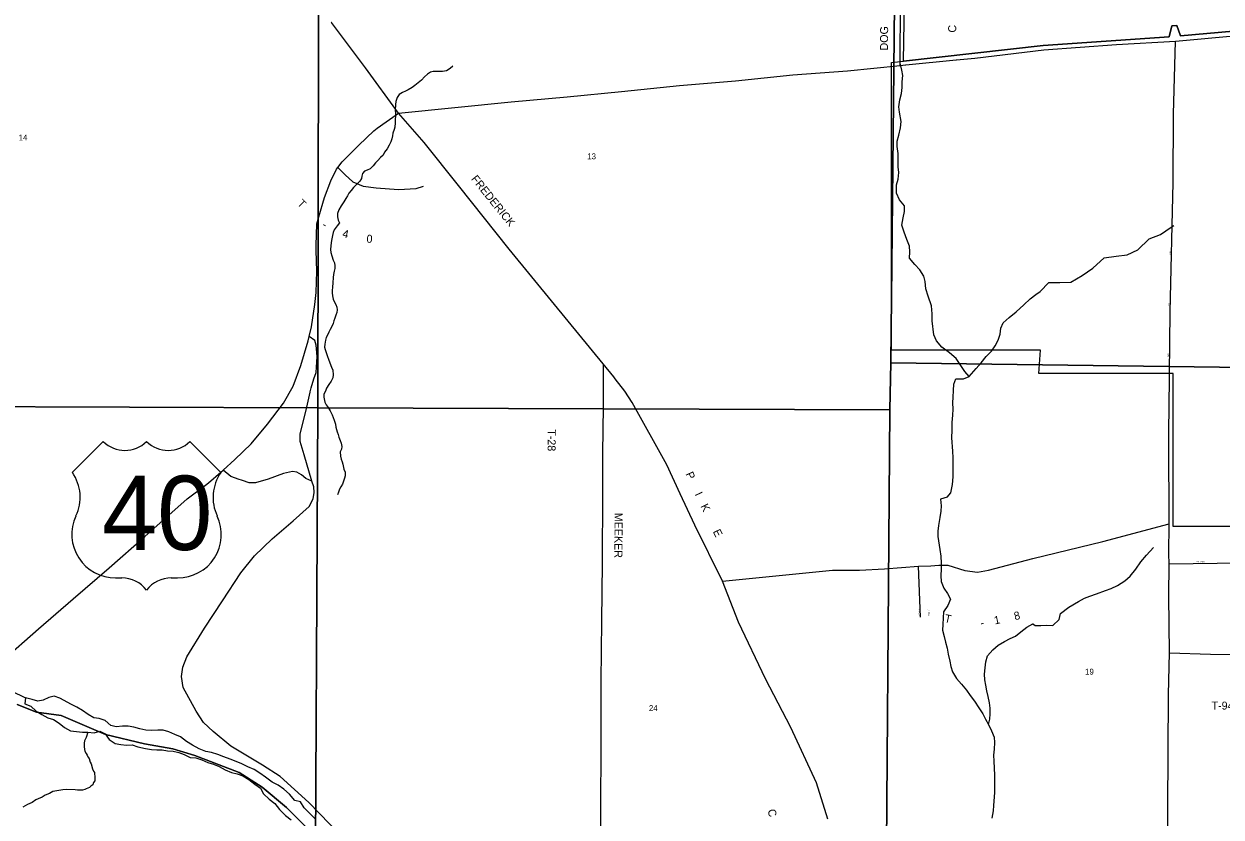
# Model space of a CAD drawing. Extents: x 1312308 to 1684953, y 460642 to 865172.
# Drawn here: x 1467904 to 1479124, y 684715 to 692146 of the extents above; entities that cross this region are included whole.
import ezdxf

# ---------------------------------------------------------------- set-up
doc = ezdxf.new("R2010")
doc.units = 0
for name, color, linetype in [('GM_X_City_Street', 7, 'Continuous'), ('GM_X_City_Street_Text', 7, 'Continuous'), ('GM_X_Corporation', 7, 'Continuous'), ('GM_X_County_Road', 7, 'Continuous'), ('GM_X_County_Road_Text', 7, 'Continuous'), ('GM_X_Major_River', 7, 'Continuous'), ('GM_X_Minor_River', 7, 'Continuous'), ('GM_X_Section', 7, 'Continuous'), ('GM_X_Section_Text', 7, 'Continuous'), ('GM_X_Township', 7, 'Continuous'), ('GM_X_Township_Road', 7, 'Continuous'), ('GM_X_Township_Road_Text', 7, 'Continuous'), ('GM_X_Township_Subdivision', 7, 'Continuous'), ('GM_X_Township_Subdivision_Text', 7, 'Continuous'), ('GM_X_US_Location', 7, 'Continuous'), ('GM_X_US_Route', 7, 'Continuous'), ('GM_X_US_Shield', 7, 'Continuous')]:
    doc.layers.add(name, color=color, linetype=linetype)

msp = doc.modelspace()

# ---------------------------------------------------------------- linework, layer by layer
at = {"layer": 'GM_X_City_Street'}
for points in [[(1478640, 688866), (1478648, 689450), (1478675, 690659), (1478679, 691300), (1478695, 691984)], [(1476115, 691757), (1476115, 691809)]]:
    msp.add_lwpolyline(points, dxfattribs=at)
at = {"layer": 'GM_X_Corporation'}
for points in [[(1479237, 692078), (1478742, 692035), (1478710, 692131), (1478662, 692128), (1478636, 692026), (1477455, 691944), (1476148, 691798), (1476162, 692714)], [(1481255, 687438), (1478676, 687438), (1478675, 688872), (1477416, 688872), (1477431, 689089), (1476036, 689089), (1476036, 691785), (1476148, 691798), (1477455, 691944), (1478636, 692026), (1478662, 692128), (1478710, 692131), (1478742, 692035), (1479237, 692078)], [(1467840, 685768), (1468023, 685696), (1468254, 685665), (1468669, 685489), (1469035, 685402), (1469298, 685354), (1469505, 685290), (1469920, 685131), (1470135, 684996), (1470366, 684805), (1470589, 684578)]]:
    msp.add_lwpolyline(points, dxfattribs=at)
at = {"layer": 'GM_X_County_Road'}
for points in [[(1476115, 691809), (1476115, 691809), (1476119, 692311)], [(1471413, 691311), (1471104, 691736), (1470785, 692160), (1470784, 692161)], [(1473446, 688820), (1473431, 688838), (1473332, 688962), (1472876, 689516), (1472450, 690035), (1471977, 690633), (1471655, 691034), (1471413, 691311)], [(1474450, 686926), (1474193, 687449), (1474055, 687743), (1473928, 688016), (1473605, 688598), (1473534, 688706), (1473446, 688820)], [(1478619, 683716), (1478630, 685862), (1478640, 686253), (1478634, 686784), (1478636, 687086), (1478634, 687180), (1478636, 687463), (1478637, 687668), (1478634, 688040), (1478634, 688317), (1478640, 688823), (1478640, 688844), (1478640, 688866)], [(1475439, 684695), (1475333, 685036), (1475090, 685555), (1474853, 686009), (1474602, 686540), (1474450, 686926)]]:
    msp.add_lwpolyline(points, dxfattribs=at)
at = {"layer": 'GM_X_Major_River'}
msp.add_line((1467181, 686192), (1467917, 685831), dxfattribs=at)
for points in [[(1467917, 685831), (1467912, 685775)], [(1467912, 685775), (1467967, 685754), (1468019, 685707), (1468072, 685676), (1468128, 685643), (1468180, 685628), (1468233, 685595), (1468285, 685554), (1468340, 685523), (1468452, 685510), (1468504, 685509), (1468562, 685504), (1468614, 685519), (1468666, 685494), (1468701, 685441), (1468759, 685404), (1468811, 685395), (1468865, 685388), (1468917, 685390), (1468972, 685373), (1469042, 685357), (1469098, 685346), (1469148, 685344), (1469198, 685343), (1469250, 685336), (1469302, 685331), (1469354, 685320), (1469406, 685301), (1469461, 685274), (1469515, 685271), (1469571, 685252), (1469627, 685227), (1469681, 685210), (1469732, 685189), (1469790, 685158), (1469850, 685133), (1469901, 685118), (1469955, 685100), (1470013, 685067), (1470068, 685023), (1470122, 684984), (1470149, 684932), (1470202, 684881), (1470255, 684840), (1470300, 684785), (1470356, 684730), (1470407, 684687)], [(1470633, 684697), (1470584, 684748), (1470529, 684801), (1470496, 684858), (1470444, 684869), (1470393, 684928), (1470340, 684975), (1470288, 685012), (1470231, 685043), (1470167, 685088), (1470114, 685125), (1470060, 685160), (1470003, 685185), (1469947, 685212), (1469893, 685235), (1469838, 685256), (1469778, 685279), (1469722, 685302), (1469662, 685319), (1469609, 685330), (1469545, 685353), (1469485, 685388), (1469428, 685423), (1469372, 685466), (1469319, 685489), (1469263, 685514), (1469209, 685529), (1469159, 685530), (1469101, 685527), (1469047, 685530), (1468989, 685541), (1468935, 685558), (1468881, 685565), (1468827, 685566), (1468769, 685560), (1468717, 685573), (1468664, 685620), (1468610, 685639), (1468558, 685644), (1468507, 685677), (1468453, 685714), (1468400, 685745), (1468348, 685770), (1468241, 685828), (1468187, 685847), (1468137, 685834), (1468085, 685810), (1468034, 685801), (1467980, 685816), (1467917, 685831)]]:
    msp.add_lwpolyline(points, dxfattribs=at)
at = {"layer": 'GM_X_Minor_River'}
for points in [[(1471924, 691749), (1471897, 691729), (1471864, 691708), (1471828, 691701), (1471794, 691700), (1471770, 691701), (1471739, 691700), (1471713, 691694), (1471685, 691677), (1471658, 691652), (1471629, 691620), (1471598, 691593), (1471567, 691570), (1471541, 691552), (1471506, 691529), (1471479, 691516), (1471453, 691503), (1471422, 691485), (1471401, 691456), (1471388, 691420), (1471386, 691390), (1471384, 691336), (1471385, 691312), (1471383, 691220), (1471380, 691180), (1471375, 691156), (1471362, 691122), (1471359, 691098), (1471353, 691070), (1471342, 691040), (1471327, 691011), (1471308, 690977), (1471283, 690944), (1471270, 690916), (1471245, 690894), (1471221, 690867), (1471200, 690844), (1471177, 690818), (1471150, 690789), (1471122, 690777), (1471095, 690768), (1471077, 690745), (1471070, 690721), (1471067, 690697), (1471051, 690673), (1471024, 690646), (1470993, 690612), (1470970, 690585), (1470949, 690559), (1470936, 690536), (1470922, 690512), (1470903, 690478), (1470877, 690441), (1470854, 690403), (1470843, 690370), (1470843, 690340), (1470848, 690309), (1470861, 690281), (1470840, 690253), (1470811, 690218), (1470802, 690192), (1470795, 690164), (1470789, 690134), (1470784, 690099), (1470778, 690034), (1470779, 690004), (1470788, 689974), (1470803, 689934), (1470813, 689909), (1470816, 689879), (1470817, 689855), (1470812, 689829), (1470805, 689797), (1470803, 689771), (1470799, 689721), (1470796, 689681), (1470793, 689649), (1470793, 689625), (1470796, 689597), (1470803, 689568), (1470812, 689544), (1470826, 689518), (1470837, 689491), (1470840, 689467), (1470836, 689441), (1470827, 689417), (1470818, 689390), (1470809, 689364), (1470801, 689340), (1470788, 689312), (1470773, 689283), (1470760, 689259), (1470748, 689231), (1470737, 689207), (1470730, 689183), (1470723, 689145), (1470722, 689119), (1470726, 689095), (1470739, 689059), (1470750, 689030), (1470757, 689006)], [(1476764, 688843), (1476721, 688890), (1476686, 688945), (1476641, 689011), (1476578, 689065), (1476505, 689117), (1476458, 689176), (1476432, 689233), (1476417, 689364), (1476416, 689430), (1476410, 689505), (1476378, 689596), (1476358, 689665), (1476351, 689733), (1476339, 689784), (1476300, 689841), (1476253, 689892), (1476204, 689950), (1476207, 690010), (1476205, 690064), (1476178, 690125), (1476152, 690194), (1476133, 690261), (1476145, 690329), (1476157, 690389), (1476156, 690443), (1476111, 690498), (1476082, 690559), (1476082, 690638), (1476098, 690691), (1476105, 690754), (1476097, 690806), (1476098, 690862), (1476096, 690931), (1476087, 690999), (1476088, 691049), (1476102, 691103), (1476120, 691173), (1476125, 691233), (1476111, 691318), (1476102, 691368), (1476112, 691434), (1476130, 691494), (1476135, 691550), (1476134, 691603), (1476140, 691663), (1476131, 691713), (1476120, 691766), (1476115, 691778)], [(1477429, 689640), (1477510, 689723), (1477611, 689723), (1477716, 689727), (1477822, 689789), (1477923, 689859), (1478027, 689956), (1478140, 689970), (1478243, 689984), (1478343, 690028), (1478450, 690134), (1478556, 690172), (1478656, 690243), (1478682, 690257)], [(1476557, 687713), (1476592, 687751), (1476608, 687832), (1476612, 687903), (1476613, 687967), (1476613, 688027), (1476612, 688081), (1476610, 688144), (1476601, 688269), (1476604, 688341), (1476604, 688413), (1476610, 688479), (1476613, 688535), (1476611, 688596), (1476612, 688650), (1476616, 688712), (1476619, 688770), (1476639, 688822), (1476711, 688822), (1476764, 688843), (1476828, 688916), (1476874, 688971), (1476921, 689030), (1476973, 689079), (1477006, 689130), (1477036, 689184), (1477053, 689238), (1477059, 689296), (1477082, 689347), (1477138, 689394), (1477203, 689447), (1477275, 689513), (1477333, 689570), (1477386, 689611), (1477429, 689640)], [(1470757, 689006), (1470770, 688970), (1470787, 688929), (1470799, 688901), (1470803, 688859), (1470799, 688831), (1470782, 688799), (1470761, 688767), (1470740, 688732), (1470731, 688704), (1470714, 688676), (1470713, 688650), (1470724, 688602), (1470737, 688577), (1470755, 688553), (1470774, 688520), (1470793, 688482), (1470812, 688433), (1470823, 688397), (1470828, 688368), (1470839, 688324), (1470848, 688298), (1470856, 688273), (1470869, 688243), (1470876, 688219), (1470883, 688188), (1470881, 688162), (1470868, 688137), (1470871, 688095), (1470876, 688068), (1470887, 688044), (1470891, 688020), (1470903, 687973), (1470913, 687945), (1470914, 687913), (1470909, 687889), (1470900, 687861), (1470890, 687833), (1470875, 687810), (1470862, 687786), (1470851, 687760), (1470843, 687734)], [(1476557, 687713), (1476493, 687694), (1476501, 687630), (1476496, 687580), (1476488, 687520), (1476474, 687446), (1476468, 687394), (1476468, 687344), (1476489, 687223), (1476497, 687158), (1476501, 687092), (1476501, 687040), (1476497, 686976), (1476500, 686921), (1476526, 686860), (1476559, 686809), (1476587, 686756), (1476563, 686697), (1476523, 686638), (1476520, 686582), (1476516, 686520), (1476514, 686467), (1476528, 686407), (1476541, 686352), (1476557, 686296), (1476567, 686241), (1476582, 686176), (1476590, 686126), (1476607, 686075), (1476643, 686014), (1476691, 685960), (1476738, 685905), (1476772, 685854), (1476813, 685800), (1476853, 685737), (1476892, 685683), (1476916, 685633), (1476943, 685582), (1476973, 685522), (1476998, 685464), (1477000, 685413), (1476996, 685351), (1476990, 685295), (1476995, 685239), (1476997, 685173), (1476999, 685108), (1476999, 685052), (1477000, 685002), (1477000, 684946), (1476992, 684822), (1476987, 684772), (1476976, 684704)], [(1477360, 686526), (1477380, 686508), (1477433, 686509), (1477483, 686512), (1477547, 686509), (1477606, 686566), (1477619, 686622), (1477697, 686681), (1477788, 686735), (1477843, 686764), (1477893, 686783), (1477956, 686806), (1478041, 686836), (1478095, 686855), (1478154, 686884), (1478221, 686929), (1478272, 686972), (1478326, 687037), (1478371, 687106), (1478424, 687169), (1478490, 687240)], [(1476943, 685582), (1476955, 685632), (1476958, 685682), (1476958, 685736), (1476953, 685786), (1476942, 685845), (1476927, 685897), (1476918, 685949), (1476909, 686000), (1476906, 686054), (1476913, 686114), (1476919, 686170), (1476936, 686224), (1476983, 686281), (1477036, 686325), (1477093, 686358), (1477147, 686387), (1477198, 686408), (1477248, 686449), (1477303, 686493), (1477360, 686526), (1477366, 686528)], [(1468504, 685509), (1468486, 685459), (1468478, 685441), (1468472, 685428), (1468467, 685408), (1468467, 685377), (1468472, 685349), (1468476, 685333), (1468486, 685311), (1468497, 685293), (1468503, 685278), (1468515, 685264), (1468526, 685230), (1468534, 685214), (1468547, 685167), (1468557, 685145), (1468564, 685131), (1468568, 685083), (1468567, 685055), (1468557, 685037), (1468548, 685017), (1468530, 685005), (1468518, 684991), (1468487, 684980), (1468473, 684974), (1468453, 684968), (1468427, 684967), (1468407, 684967), (1468383, 684970), (1468303, 684973), (1468269, 684970), (1468176, 684953), (1468144, 684936), (1468102, 684920), (1468075, 684901), (1468037, 684885), (1468015, 684876), (1467982, 684852), (1467938, 684833), (1467915, 684821), (1467893, 684808)]]:
    msp.add_lwpolyline(points, dxfattribs=at)
at = {"layer": 'GM_X_Section'}
for points in [[(1481399, 694259), (1481259, 691478), (1481239, 688903), (1476029, 688970), (1476080, 693865), (1476075, 694319)], [(1465403, 693909), (1470667, 693884), (1470657, 688550), (1465360, 688569)], [(1470667, 693884), (1476080, 693865), (1476029, 688970), (1476020, 688531), (1470657, 688550)], [(1476029, 688970), (1481239, 688903), (1481235, 683588), (1477300, 683612), (1477292, 683199), (1475979, 683213), (1476020, 688531)], [(1465360, 688569), (1470657, 688550), (1470631, 683271), (1465315, 683266)], [(1470657, 688550), (1476020, 688531), (1475979, 683213), (1470631, 683271)]]:
    msp.add_lwpolyline(points, close=True, dxfattribs=at)
at = {"layer": 'GM_X_Township'}
msp.add_lwpolyline([(1470589, 684578), (1470366, 684805), (1470135, 684996), (1469920, 685131), (1469505, 685290), (1469298, 685354), (1469035, 685402), (1468669, 685489), (1468254, 685665), (1468023, 685696), (1467840, 685768)], dxfattribs=at)
at = {"layer": 'GM_X_Township_Road'}
for points in [[(1470845, 690800), (1470914, 690731), (1470986, 690668), (1471084, 690625), (1471205, 690610), (1471414, 690595), (1471579, 690605), (1471647, 690625)], [(1470587, 688698), (1470595, 688736), (1470621, 688820), (1470642, 688879), (1470653, 689030), (1470643, 689136), (1470630, 689179), (1470577, 689217)], [(1473332, 688962), (1473333, 688562), (1473326, 688121), (1473325, 687756), (1473322, 687094), (1473318, 686549), (1473310, 685989), (1473308, 684190)], [(1470601, 687863), (1470531, 688109), (1470494, 688234), (1470493, 688302), (1470556, 688556), (1470587, 688697), (1470587, 688698)], [(1470866, 684549), (1470575, 684852), (1470305, 685093), (1470141, 685200), (1469842, 685379), (1469676, 685517), (1469587, 685600), (1469517, 685706), (1469397, 685928), (1469381, 686030), (1469392, 686120), (1469432, 686216), (1469596, 686484), (1469765, 686741), (1469936, 687003), (1470064, 687163), (1470229, 687321), (1470428, 687490), (1470577, 687626), (1470614, 687695), (1470625, 687755), (1470621, 687809), (1470601, 687863), (1470547, 687886), (1470504, 687921), (1470462, 687946), (1470422, 687952), (1470337, 687934), (1470192, 687880), (1470075, 687846), (1470015, 687845), (1469951, 687867), (1469943, 687870)], [(1469943, 687870), (1469921, 687877), (1469843, 687906), (1469770, 687966)], [(1474450, 686926), (1475481, 687029), (1475734, 687029), (1475968, 687039), (1476287, 687066), (1476402, 687070), (1476478, 687074), (1476562, 687074), (1476723, 687025), (1476841, 687010), (1476943, 687029), (1477358, 687138), (1478017, 687296), (1478636, 687463)], [(1478640, 686253), (1479025, 686241), (1481181, 686231), (1481678, 686247), (1482130, 686232), (1482156, 686232), (1482166, 686232)]]:
    msp.add_lwpolyline(points, dxfattribs=at)
at = {"layer": 'GM_X_Township_Subdivision'}
for points in [[(1478636, 687086), (1479765, 687102)], [(1476308, 686587), (1476287, 687066)]]:
    msp.add_lwpolyline(points, dxfattribs=at)
at = {"layer": 'GM_X_US_Route'}
for points in [[(1476641, 691809), (1476643, 691809), (1476817, 691826), (1477461, 691905), (1478145, 691952), (1478695, 691984), (1479277, 692037), (1479602, 692066)], [(1471941, 691364), (1471943, 691364), (1472470, 691415), (1472994, 691464), (1473503, 691514), (1474047, 691569), (1474572, 691614), (1475110, 691669), (1475623, 691708), (1476115, 691757)], [(1476115, 691757), (1476167, 691762)], [(1476167, 691762), (1476168, 691762), (1476641, 691809)], [(1470643, 690024), (1470643, 690028), (1470642, 690069), (1470650, 690272), (1470667, 690340), (1470722, 690520), (1470779, 690676), (1470834, 690785), (1470845, 690800), (1470887, 690853), (1471044, 691010), (1471183, 691143), (1471214, 691170), (1471413, 691311), (1471941, 691364)], [(1469654, 687865), (1469728, 687929), (1469770, 687966), (1469881, 688064), (1470033, 688212), (1470187, 688396), (1470335, 688592), (1470426, 688752), (1470500, 688945), (1470568, 689177), (1470577, 689217), (1470598, 689309), (1470631, 689516), (1470643, 689631), (1470649, 689830), (1470643, 690024)], [(1467512, 686016), (1467540, 686040), (1467700, 686178), (1468041, 686478), (1468365, 686760), (1468703, 687050), (1469036, 687343), (1469435, 687696), (1469617, 687833), (1469654, 687865)]]:
    msp.add_lwpolyline(points, dxfattribs=at)
at = {"layer": 'GM_X_US_Shield'}
for p, q in [((1468647, 688233), (1468357, 687943)), ((1469749, 687943), (1469459, 688233)), ((1468763, 686956), (1468821, 686956)), ((1469285, 686956), (1469343, 686956))]:
    msp.add_line(p, q, dxfattribs=at)
for centre, radius, start, end in [((1468850, 688440), 290, 225.573, 314.427), ((1469256, 688440), 290, 225.573, 314.427), ((1468025, 687710), 406, 334.5471, 35.0009), ((1470082, 687710), 406, 144.9991, 205.4529), ((1468759, 687362), 406, 154.8319, 270.6383), ((1469348, 687362), 406, 269.3617, 25.1681), ((1468821, 686666), 290, 36.8699, 90), ((1469285, 686666), 290, 90, 143.1301)]:
    msp.add_arc(centre, radius, start, end, dxfattribs=at)

# ---------------------------------------------------------------- texts
at = {"layer": 'GM_X_City_Street_Text'}
for s, rotation, p in [('PIKE', 88.1533, (1478653, 689983)), ('LEG', 88.4526, (1478645, 689495)), ('DOG', 88.092, (1478636, 689028))]:
    msp.add_text(s, height=12.5, rotation=rotation, dxfattribs=at).set_placement(p)
at = {"layer": 'GM_X_County_Road_Text'}
for s, rotation, p in [('DOG', 89.6836, (1476002, 691897)), ('C', 89.6136, (1476641, 692065)), ('FREDERICK', 308.9095, (1472091, 690692)), ('P', 294.4609, (1474103, 687930)), ('I', 295.5758, (1474189, 687740)), ('K', 295.8744, (1474243, 687628)), ('E', 295.898, (1474359, 687390)), ('C', 286.6772, (1474871, 684777))]:
    msp.add_text(s, height=75, rotation=rotation, dxfattribs=at).set_placement(p)
at = {"layer": 'GM_X_Section_Text'}
for s, p in [('14', (1467854, 691054)), ('13', (1473183, 690878)), ('19', (1477849, 686049)), ('24', (1473761, 685708))]:
    msp.add_text(s, height=55.3, rotation=0, dxfattribs=at).set_placement(p)
at = {"layer": 'GM_X_Township_Road_Text'}
for s, rotation, p in [('T', 314.597, (1470461, 690458)), ('-', 330.6392, (1470691, 690243)), ('4', 346.5457, (1470883, 690149)), ('0', 355.3535, (1471112, 690098)), ('T-28', 269.2956, (1472814, 688349)), ('MEEKER', 269.6661, (1473440, 687566)), ('T', 348.042, (1476527, 686543)), ('1', 12.1723, (1477004, 686519)), ('8', 13.3527, (1477192, 686559)), ('-', 10.5158, (1476874, 686495)), ('T-94', 359.6465, (1479034, 685722))]:
    msp.add_text(s, height=75, rotation=rotation, dxfattribs=at).set_placement(p)
at = {"layer": 'GM_X_Township_Subdivision_Text'}
for s, rotation, p in [('EVERMUR', 0.8421, (1478887, 687101)), ('COOVER', 92.0085, (1476304, 686590)), ('MILL CT', 92.0814, (1476390, 686597))]:
    msp.add_text(s, height=12.5, rotation=rotation, dxfattribs=at).set_placement(p)
at = {"layer": 'GM_X_US_Location'}
for s in ['0', '/']:
    msp.add_text(s, height=0.25, dxfattribs=at).set_placement((1469053, 687560))
msp.add_text('40', height=0.25, rotation=0, dxfattribs=at).set_placement((1468846, 687353))
at = {"layer": 'GM_X_US_Shield'}
msp.add_text('40', height=696.1, dxfattribs=at).set_placement((1468635, 687217))

doc.saveas('drawing.dxf')
